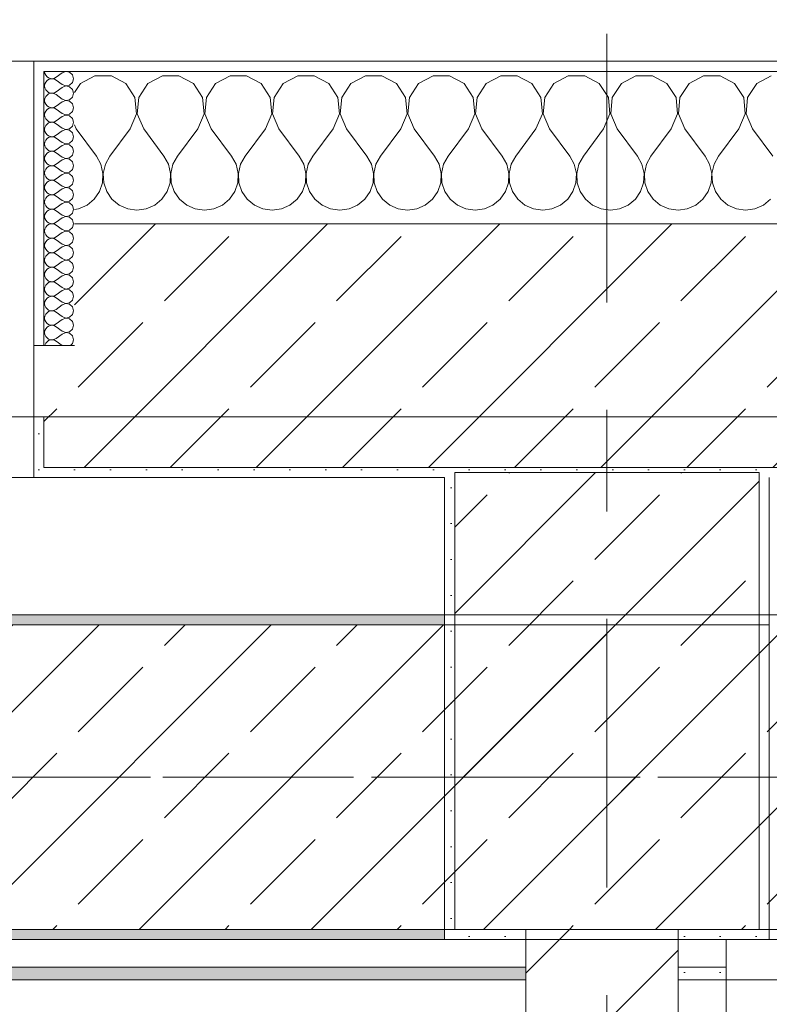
# Model space of a CAD drawing. Header units: metres. Extents: x -3.6 to 84.5, y -11 to 16.8.
# Tile 365 of 389: x 53.951 to 54.69, y 12.926 to 13.896. Entities that reach past the tile are written whole.
import ezdxf

# ---------------------------------------------------------------- set-up
doc = ezdxf.new("R2010")
doc.units = ezdxf.units.M
doc.header["$MEASUREMENT"] = 0
for name, pattern in [('Achse', [0.2, 0.1, -0.05, 0, -0.05]), ('Strichlinie doppelt', [0.546806, 0.264583, -0.105833, 0.070556, -0.105833]), ('Wipeout_Contour', [1, 0, -1])]:
    doc.linetypes.add(name, pattern=pattern)
for name, color, linetype in [('451 - Universal.Achsen Raster', 7, 'Continuous'), ('604 - Struktur.Wand Aussen', 7, 'Continuous'), ('605 - Struktur.Wand Innen', 7, 'Continuous'), ('607 - Struktur.Stütze', 7, 'Continuous'), ('608 - Struktur.Träger', 7, 'Continuous'), ('Neubau_606 - Struktur.Wand Innen Ausbau', 7, 'Continuous'), ('Neubau_653 - Abdeckung.TB Verkofferung', 7, 'Continuous')]:
    doc.layers.add(name, color=color, linetype=linetype)
pattern_1 = [(45, (0, 0), (-0.01767767, 0.01767767), [0, -0.025])]
pattern_2 = [(45, (0, 0), (-0.08485281, 0.08485281), []), (45, (-0.04243, 0.04243), (-0.08485281, 0.08485281), [0.09, -0.03])]
pattern_3 = [(0, (0, 0), (0, 0.08660254), [0, -0.05]), (0, (0.025, 0.0433), (0, 0.08660254), [0, -0.05])]

# ---------------------------------------------------------------- blocks, each defined once
blk = doc.blocks.new('*X45')
at = {"layer": '604 - Struktur.Wand Aussen', "color": 7, "linetype": 'Continuous', "lineweight": 5}
for p, q in [((54.02521, 13.84066), (54.0109, 13.83299)), ((54.04145, 13.84066), (54.02521, 13.84066)), ((54.05576, 13.83299), (54.04145, 13.84066)), ((54.09188, 13.84066), (54.07757, 13.83299)), ((54.10812, 13.84066), (54.09188, 13.84066)), ((54.12243, 13.83299), (54.10812, 13.84066)), ((54.15855, 13.84066), (54.14424, 13.83299)), ((54.17479, 13.84066), (54.15855, 13.84066)), ((54.1891, 13.83299), (54.17479, 13.84066)), ((54.22521, 13.84066), (54.2109, 13.83299)), ((54.24145, 13.84066), (54.22521, 13.84066)), ((54.25576, 13.83299), (54.24145, 13.84066)), ((54.29188, 13.84066), (54.27757, 13.83299)), ((54.30812, 13.84066), (54.29188, 13.84066)), ((54.32243, 13.83299), (54.30812, 13.84066)), ((54.35855, 13.84066), (54.34424, 13.83299)), ((54.37479, 13.84066), (54.35855, 13.84066)), ((54.3891, 13.83299), (54.37479, 13.84066)), ((54.42521, 13.84066), (54.4109, 13.83299)), ((54.44145, 13.84066), (54.42521, 13.84066)), ((54.45576, 13.83299), (54.44145, 13.84066)), ((54.49188, 13.84066), (54.47757, 13.83299)), ((54.50812, 13.84066), (54.49188, 13.84066)), ((54.52243, 13.83299), (54.50812, 13.84066)), ((54.55855, 13.84066), (54.54424, 13.83299)), ((54.57479, 13.84066), (54.55855, 13.84066)), ((54.5891, 13.83299), (54.57479, 13.84066)), ((54.62521, 13.84066), (54.6109, 13.83299)), ((54.64145, 13.84066), (54.62521, 13.84066)), ((54.65576, 13.83299), (54.64145, 13.84066)), ((54.69188, 13.84066), (54.67757, 13.83299)), ((54.0109, 13.83299), (54.005, 13.82411)), ((54.06475, 13.81947), (54.05576, 13.83299)), ((54.07757, 13.83299), (54.06858, 13.81947)), ((54.13142, 13.81947), (54.12243, 13.83299)), ((54.14424, 13.83299), (54.13525, 13.81947)), ((54.19808, 13.81947), (54.1891, 13.83299)), ((54.2109, 13.83299), (54.20192, 13.81947)), ((54.26475, 13.81947), (54.25576, 13.83299)), ((54.27757, 13.83299), (54.26858, 13.81947)), ((54.33142, 13.81947), (54.32243, 13.83299)), ((54.34424, 13.83299), (54.33525, 13.81947)), ((54.39808, 13.81947), (54.3891, 13.83299)), ((54.4109, 13.83299), (54.40192, 13.81947)), ((54.46475, 13.81947), (54.45576, 13.83299)), ((54.47757, 13.83299), (54.46858, 13.81947)), ((54.53142, 13.81947), (54.52243, 13.83299)), ((54.54424, 13.83299), (54.53525, 13.81947)), ((54.59808, 13.81947), (54.5891, 13.83299)), ((54.6109, 13.83299), (54.60192, 13.81947)), ((54.66475, 13.81947), (54.65576, 13.83299)), ((54.67757, 13.83299), (54.66858, 13.81947)), ((54.06629, 13.8033), (54.06475, 13.81947)), ((54.06858, 13.81947), (54.06705, 13.8033)), ((54.13295, 13.8033), (54.13142, 13.81947)), ((54.13525, 13.81947), (54.13371, 13.8033)), ((54.19962, 13.8033), (54.19808, 13.81947)), ((54.20192, 13.81947), (54.20038, 13.8033)), ((54.26629, 13.8033), (54.26475, 13.81947)), ((54.26858, 13.81947), (54.26705, 13.8033)), ((54.33295, 13.8033), (54.33142, 13.81947)), ((54.33525, 13.81947), (54.33371, 13.8033)), ((54.39962, 13.8033), (54.39808, 13.81947)), ((54.40192, 13.81947), (54.40038, 13.8033)), ((54.46629, 13.8033), (54.46475, 13.81947)), ((54.46858, 13.81947), (54.46705, 13.8033)), ((54.53295, 13.8033), (54.53142, 13.81947)), ((54.53525, 13.81947), (54.53371, 13.8033)), ((54.59962, 13.8033), (54.59808, 13.81947)), ((54.60192, 13.81947), (54.60038, 13.8033)), ((54.66629, 13.8033), (54.66475, 13.81947)), ((54.66858, 13.81947), (54.66705, 13.8033)), ((54.06, 13.78833), (54.06629, 13.8033)), ((54.06705, 13.8033), (54.07333, 13.78833)), ((54.12667, 13.78833), (54.13295, 13.8033)), ((54.13371, 13.8033), (54.14, 13.78833)), ((54.19333, 13.78833), (54.19962, 13.8033)), ((54.20038, 13.8033), (54.20667, 13.78833)), ((54.26, 13.78833), (54.26629, 13.8033)), ((54.26705, 13.8033), (54.27333, 13.78833)), ((54.32667, 13.78833), (54.33295, 13.8033)), ((54.33371, 13.8033), (54.34, 13.78833)), ((54.39333, 13.78833), (54.39962, 13.8033)), ((54.40038, 13.8033), (54.40667, 13.78833)), ((54.46, 13.78833), (54.46629, 13.8033)), ((54.46705, 13.8033), (54.47333, 13.78833)), ((54.52667, 13.78833), (54.53295, 13.8033)), ((54.53371, 13.8033), (54.54, 13.78833)), ((54.59333, 13.78833), (54.59962, 13.8033)), ((54.60038, 13.8033), (54.60667, 13.78833)), ((54.66, 13.78833), (54.66629, 13.8033)), ((54.66705, 13.8033), (54.67333, 13.78833)), ((54.005, 13.7923), (54.00667, 13.78833)), ((54.00667, 13.78833), (54.02667, 13.76167)), ((54.06, 13.78833), (54.04, 13.76167)), ((54.07333, 13.78833), (54.09333, 13.76167)), ((54.12667, 13.78833), (54.10667, 13.76167)), ((54.14, 13.78833), (54.16, 13.76167)), ((54.19333, 13.78833), (54.17333, 13.76167)), ((54.20667, 13.78833), (54.22667, 13.76167)), ((54.26, 13.78833), (54.24, 13.76167)), ((54.27333, 13.78833), (54.29333, 13.76167)), ((54.32667, 13.78833), (54.30667, 13.76167)), ((54.34, 13.78833), (54.36, 13.76167)), ((54.39333, 13.78833), (54.37333, 13.76167)), ((54.40667, 13.78833), (54.42667, 13.76167)), ((54.46, 13.78833), (54.44, 13.76167)), ((54.47333, 13.78833), (54.49333, 13.76167)), ((54.52667, 13.78833), (54.50667, 13.76167)), ((54.54, 13.78833), (54.56, 13.76167)), ((54.59333, 13.78833), (54.57333, 13.76167)), ((54.60667, 13.78833), (54.62667, 13.76167)), ((54.66, 13.78833), (54.64, 13.76167)), ((54.67333, 13.78833), (54.69333, 13.76167)), ((54.03112, 13.75362), (54.02667, 13.76167)), ((54.04, 13.76167), (54.03555, 13.75362)), ((54.09778, 13.75362), (54.09333, 13.76167)), ((54.10667, 13.76167), (54.10222, 13.75362)), ((54.16445, 13.75362), (54.16, 13.76167)), ((54.17333, 13.76167), (54.16888, 13.75362)), ((54.23112, 13.75362), (54.22667, 13.76167)), ((54.24, 13.76167), (54.23555, 13.75362)), ((54.29778, 13.75362), (54.29333, 13.76167)), ((54.30667, 13.76167), (54.30222, 13.75362)), ((54.36445, 13.75362), (54.36, 13.76167)), ((54.37333, 13.76167), (54.36888, 13.75362)), ((54.43112, 13.75362), (54.42667, 13.76167)), ((54.44, 13.76167), (54.43555, 13.75362)), ((54.49778, 13.75362), (54.49333, 13.76167)), ((54.50667, 13.76167), (54.50222, 13.75362)), ((54.56445, 13.75362), (54.56, 13.76167)), ((54.57333, 13.76167), (54.56888, 13.75362)), ((54.63112, 13.75362), (54.62667, 13.76167)), ((54.64, 13.76167), (54.63555, 13.75362)), ((54.0332, 13.74466), (54.03112, 13.75362)), ((54.03555, 13.75362), (54.03347, 13.74466)), ((54.09987, 13.74466), (54.09778, 13.75362)), ((54.10222, 13.75362), (54.10013, 13.74466)), ((54.16653, 13.74466), (54.16445, 13.75362)), ((54.16888, 13.75362), (54.1668, 13.74466)), ((54.2332, 13.74466), (54.23112, 13.75362)), ((54.23555, 13.75362), (54.23347, 13.74466)), ((54.29987, 13.74466), (54.29778, 13.75362)), ((54.30222, 13.75362), (54.30013, 13.74466)), ((54.36653, 13.74466), (54.36445, 13.75362)), ((54.36888, 13.75362), (54.3668, 13.74466)), ((54.4332, 13.74466), (54.43112, 13.75362)), ((54.43555, 13.75362), (54.43347, 13.74466)), ((54.49987, 13.74466), (54.49778, 13.75362)), ((54.50222, 13.75362), (54.50013, 13.74466)), ((54.56653, 13.74466), (54.56445, 13.75362)), ((54.56888, 13.75362), (54.5668, 13.74466)), ((54.6332, 13.74466), (54.63112, 13.75362)), ((54.63555, 13.75362), (54.63347, 13.74466)), ((54.03275, 13.73547), (54.0332, 13.74466)), ((54.03347, 13.74466), (54.03391, 13.73547)), ((54.09942, 13.73547), (54.09987, 13.74466)), ((54.10013, 13.74466), (54.10058, 13.73547)), ((54.16609, 13.73547), (54.16653, 13.74466)), ((54.1668, 13.74466), (54.16725, 13.73547)), ((54.23275, 13.73547), (54.2332, 13.74466)), ((54.23347, 13.74466), (54.23391, 13.73547)), ((54.29942, 13.73547), (54.29987, 13.74466)), ((54.30013, 13.74466), (54.30058, 13.73547)), ((54.36609, 13.73547), (54.36653, 13.74466)), ((54.3668, 13.74466), (54.36725, 13.73547)), ((54.43275, 13.73547), (54.4332, 13.74466)), ((54.43347, 13.74466), (54.43391, 13.73547)), ((54.49942, 13.73547), (54.49987, 13.74466)), ((54.50013, 13.74466), (54.50058, 13.73547)), ((54.56609, 13.73547), (54.56653, 13.74466)), ((54.5668, 13.74466), (54.56725, 13.73547)), ((54.63275, 13.73547), (54.6332, 13.74466)), ((54.63347, 13.74466), (54.63391, 13.73547)), ((54.02981, 13.72676), (54.03275, 13.73547)), ((54.03391, 13.73547), (54.03685, 13.72676)), ((54.09648, 13.72676), (54.09942, 13.73547)), ((54.10058, 13.73547), (54.10352, 13.72676)), ((54.16315, 13.72676), (54.16609, 13.73547)), ((54.16725, 13.73547), (54.17019, 13.72676)), ((54.22981, 13.72676), (54.23275, 13.73547)), ((54.23391, 13.73547), (54.23685, 13.72676)), ((54.29648, 13.72676), (54.29942, 13.73547)), ((54.30058, 13.73547), (54.30352, 13.72676)), ((54.36315, 13.72676), (54.36609, 13.73547)), ((54.36725, 13.73547), (54.37019, 13.72676)), ((54.42981, 13.72676), (54.43275, 13.73547)), ((54.43391, 13.73547), (54.43685, 13.72676)), ((54.49648, 13.72676), (54.49942, 13.73547)), ((54.50058, 13.73547), (54.50352, 13.72676)), ((54.56315, 13.72676), (54.56609, 13.73547)), ((54.56725, 13.73547), (54.57019, 13.72676)), ((54.62981, 13.72676), (54.63275, 13.73547)), ((54.63391, 13.73547), (54.63685, 13.72676)), ((54.02461, 13.71918), (54.02981, 13.72676)), ((54.03685, 13.72676), (54.04206, 13.71918)), ((54.09127, 13.71918), (54.09648, 13.72676)), ((54.10352, 13.72676), (54.10873, 13.71918)), ((54.15794, 13.71918), (54.16315, 13.72676)), ((54.17019, 13.72676), (54.17539, 13.71918)), ((54.22461, 13.71918), (54.22981, 13.72676)), ((54.23685, 13.72676), (54.24206, 13.71918)), ((54.29127, 13.71918), (54.29648, 13.72676)), ((54.30352, 13.72676), (54.30873, 13.71918)), ((54.35794, 13.71918), (54.36315, 13.72676)), ((54.37019, 13.72676), (54.37539, 13.71918)), ((54.42461, 13.71918), (54.42981, 13.72676)), ((54.43685, 13.72676), (54.44206, 13.71918)), ((54.49127, 13.71918), (54.49648, 13.72676)), ((54.50352, 13.72676), (54.50873, 13.71918)), ((54.55794, 13.71918), (54.56315, 13.72676)), ((54.57019, 13.72676), (54.57539, 13.71918)), ((54.62461, 13.71918), (54.62981, 13.72676)), ((54.63685, 13.72676), (54.64206, 13.71918)), ((54.00911, 13.7096), (54.01752, 13.71331)), ((54.01752, 13.71331), (54.02461, 13.71918)), ((54.04206, 13.71918), (54.04914, 13.71331)), ((54.04914, 13.71331), (54.05756, 13.7096)), ((54.07578, 13.7096), (54.08419, 13.71331)), ((54.08419, 13.71331), (54.09127, 13.71918)), ((54.10873, 13.71918), (54.11581, 13.71331)), ((54.11581, 13.71331), (54.12422, 13.7096)), ((54.14244, 13.7096), (54.15086, 13.71331)), ((54.15086, 13.71331), (54.15794, 13.71918)), ((54.17539, 13.71918), (54.18248, 13.71331)), ((54.18248, 13.71331), (54.19089, 13.7096)), ((54.20911, 13.7096), (54.21752, 13.71331)), ((54.21752, 13.71331), (54.22461, 13.71918)), ((54.24206, 13.71918), (54.24914, 13.71331)), ((54.24914, 13.71331), (54.25756, 13.7096)), ((54.27578, 13.7096), (54.28419, 13.71331)), ((54.28419, 13.71331), (54.29127, 13.71918)), ((54.30873, 13.71918), (54.31581, 13.71331)), ((54.31581, 13.71331), (54.32422, 13.7096)), ((54.34244, 13.7096), (54.35086, 13.71331)), ((54.35086, 13.71331), (54.35794, 13.71918)), ((54.37539, 13.71918), (54.38248, 13.71331)), ((54.38248, 13.71331), (54.39089, 13.7096)), ((54.40911, 13.7096), (54.41752, 13.71331)), ((54.41752, 13.71331), (54.42461, 13.71918)), ((54.44206, 13.71918), (54.44914, 13.71331)), ((54.44914, 13.71331), (54.45756, 13.7096)), ((54.47578, 13.7096), (54.48419, 13.71331)), ((54.48419, 13.71331), (54.49127, 13.71918)), ((54.50873, 13.71918), (54.51581, 13.71331)), ((54.51581, 13.71331), (54.52422, 13.7096)), ((54.54244, 13.7096), (54.55086, 13.71331)), ((54.55086, 13.71331), (54.55794, 13.71918)), ((54.57539, 13.71918), (54.58248, 13.71331)), ((54.58248, 13.71331), (54.59089, 13.7096)), ((54.60911, 13.7096), (54.61752, 13.71331)), ((54.61752, 13.71331), (54.62461, 13.71918)), ((54.64206, 13.71918), (54.64914, 13.71331)), ((54.64914, 13.71331), (54.65756, 13.7096)), ((54.67578, 13.7096), (54.68419, 13.71331)), ((54.68419, 13.71331), (54.69127, 13.71918)), ((54.005, 13.70903), (54.00911, 13.7096)), ((54.05756, 13.7096), (54.06667, 13.70833)), ((54.06667, 13.70833), (54.07578, 13.7096)), ((54.12422, 13.7096), (54.13333, 13.70833)), ((54.13333, 13.70833), (54.14244, 13.7096)), ((54.19089, 13.7096), (54.2, 13.70833)), ((54.2, 13.70833), (54.20911, 13.7096)), ((54.25756, 13.7096), (54.26667, 13.70833)), ((54.26667, 13.70833), (54.27578, 13.7096)), ((54.32422, 13.7096), (54.33333, 13.70833)), ((54.33333, 13.70833), (54.34244, 13.7096)), ((54.39089, 13.7096), (54.4, 13.70833)), ((54.4, 13.70833), (54.40911, 13.7096)), ((54.45756, 13.7096), (54.46667, 13.70833)), ((54.46667, 13.70833), (54.47578, 13.7096)), ((54.52422, 13.7096), (54.53333, 13.70833)), ((54.53333, 13.70833), (54.54244, 13.7096)), ((54.59089, 13.7096), (54.6, 13.70833)), ((54.6, 13.70833), (54.60911, 13.7096)), ((54.65756, 13.7096), (54.66667, 13.70833)), ((54.66667, 13.70833), (54.67578, 13.7096))]:
    blk.add_line(p, q, dxfattribs=at)
blk = doc.blocks.new('*X73')
at = {"layer": '604 - Struktur.Wand Aussen', "color": 7, "linetype": 'Continuous', "lineweight": 5}
for p, q in [((53.97571, 13.845), (53.97599, 13.84305)), ((53.97599, 13.84305), (53.97678, 13.84124)), ((53.97678, 13.84124), (53.97804, 13.83973)), ((53.97804, 13.83973), (53.97966, 13.83861)), ((53.97966, 13.83861), (53.98153, 13.83798)), ((53.98153, 13.83773), (53.97966, 13.8371)), ((53.98153, 13.83798), (53.9835, 13.83789)), ((53.9835, 13.83783), (53.98153, 13.83773)), ((53.9835, 13.83789), (53.98542, 13.83833)), ((53.98542, 13.83738), (53.9835, 13.83783)), ((53.98542, 13.83833), (53.98714, 13.83929)), ((53.98714, 13.83643), (53.98542, 13.83738)), ((53.99286, 13.84357), (53.98714, 13.83929)), ((53.9965, 13.84497), (53.99286, 13.84357)), ((54.00034, 13.84425), (53.9965, 13.84497)), ((54.00322, 13.84161), (54.00034, 13.84425)), ((54.00429, 13.83786), (54.00322, 13.84161)), ((54.00322, 13.8341), (54.00429, 13.83786)), ((53.97599, 13.83267), (53.97571, 13.83071)), ((53.97571, 13.83071), (53.97599, 13.82876)), ((53.97678, 13.83447), (53.97599, 13.83267)), ((53.97599, 13.82876), (53.97678, 13.82696)), ((53.97804, 13.83599), (53.97678, 13.83447)), ((53.97966, 13.8371), (53.97804, 13.83599)), ((53.99286, 13.83214), (53.98714, 13.83643)), ((53.99286, 13.82929), (53.98714, 13.825)), ((53.99286, 13.83214), (53.9965, 13.83074)), ((53.9965, 13.83069), (53.99286, 13.82929)), ((53.9965, 13.83074), (54.00034, 13.83147)), ((54.00034, 13.82996), (53.9965, 13.83069)), ((54.00034, 13.83147), (54.00322, 13.8341)), ((54.00322, 13.82733), (54.00034, 13.82996)), ((53.97599, 13.81838), (53.97571, 13.81643)), ((53.97678, 13.82018), (53.97599, 13.81838)), ((53.97678, 13.82696), (53.97804, 13.82544)), ((53.97804, 13.8217), (53.97678, 13.82018)), ((53.97804, 13.82544), (53.97966, 13.82433)), ((53.97966, 13.82282), (53.97804, 13.8217)), ((53.97966, 13.82433), (53.98153, 13.8237)), ((53.98153, 13.82345), (53.97966, 13.82282)), ((53.98153, 13.8237), (53.9835, 13.8236)), ((53.9835, 13.82354), (53.98153, 13.82345)), ((53.9835, 13.8236), (53.98542, 13.82405)), ((53.98542, 13.8231), (53.9835, 13.82354)), ((53.98542, 13.82405), (53.98714, 13.825)), ((53.98714, 13.82214), (53.98542, 13.8231)), ((53.99286, 13.81786), (53.98714, 13.82214)), ((54.00034, 13.81718), (54.00322, 13.81982)), ((54.00429, 13.82357), (54.00322, 13.82733)), ((54.00322, 13.81982), (54.00429, 13.82357)), ((53.97571, 13.81643), (53.97599, 13.81448)), ((53.97599, 13.81448), (53.97678, 13.81267)), ((53.97678, 13.81267), (53.97804, 13.81116)), ((53.97804, 13.81116), (53.97966, 13.81004)), ((53.97966, 13.80853), (53.97804, 13.80742)), ((53.97966, 13.81004), (53.98153, 13.80941)), ((53.98153, 13.80916), (53.97966, 13.80853)), ((53.98153, 13.80941), (53.9835, 13.80931)), ((53.9835, 13.80926), (53.98153, 13.80916)), ((53.9835, 13.80931), (53.98542, 13.80976)), ((53.98542, 13.80881), (53.9835, 13.80926)), ((53.98542, 13.80976), (53.98714, 13.81071)), ((53.98714, 13.80786), (53.98542, 13.80881)), ((53.99286, 13.815), (53.98714, 13.81071)), ((53.99286, 13.81786), (53.9965, 13.81646)), ((53.9965, 13.8164), (53.99286, 13.815)), ((53.9965, 13.81646), (54.00034, 13.81718)), ((54.00034, 13.81567), (53.9965, 13.8164)), ((54.00322, 13.81304), (54.00034, 13.81567)), ((54.00429, 13.80929), (54.00322, 13.81304)), ((54.00322, 13.80553), (54.00429, 13.80929)), ((53.97599, 13.80409), (53.97571, 13.80214)), ((53.97571, 13.80214), (53.97599, 13.80019)), ((53.97678, 13.8059), (53.97599, 13.80409)), ((53.97599, 13.80019), (53.97678, 13.79839)), ((53.97804, 13.80742), (53.97678, 13.8059)), ((53.99286, 13.80357), (53.98714, 13.80786)), ((53.99286, 13.80071), (53.98714, 13.79643)), ((53.99286, 13.80357), (53.9965, 13.80217)), ((53.9965, 13.80211), (53.99286, 13.80071)), ((53.9965, 13.80217), (54.00034, 13.8029)), ((54.00034, 13.80139), (53.9965, 13.80211)), ((54.00034, 13.8029), (54.00322, 13.80553)), ((54.00322, 13.79876), (54.00034, 13.80139)), ((54.00429, 13.795), (54.00322, 13.79876)), ((53.97599, 13.78981), (53.97571, 13.78786)), ((53.97678, 13.79161), (53.97599, 13.78981)), ((53.97678, 13.79839), (53.97804, 13.79687)), ((53.97804, 13.79313), (53.97678, 13.79161)), ((53.97804, 13.79687), (53.97966, 13.79575)), ((53.97966, 13.79425), (53.97804, 13.79313)), ((53.97966, 13.79575), (53.98153, 13.79512)), ((53.98153, 13.79488), (53.97966, 13.79425)), ((53.98153, 13.79512), (53.9835, 13.79503)), ((53.9835, 13.79497), (53.98153, 13.79488)), ((53.9835, 13.79503), (53.98542, 13.79547)), ((53.98542, 13.79453), (53.9835, 13.79497)), ((53.98542, 13.79547), (53.98714, 13.79643)), ((53.98714, 13.79357), (53.98542, 13.79453)), ((53.99286, 13.78929), (53.98714, 13.79357)), ((53.99286, 13.78929), (53.9965, 13.78789)), ((54.00034, 13.78861), (54.00322, 13.79124)), ((54.00322, 13.79124), (54.00429, 13.795)), ((53.97571, 13.78786), (53.97599, 13.78591)), ((53.97599, 13.78591), (53.97678, 13.7841)), ((53.97678, 13.7841), (53.97804, 13.78258)), ((53.97804, 13.78258), (53.97966, 13.78147)), ((53.97966, 13.77996), (53.97804, 13.77884)), ((53.97966, 13.78147), (53.98153, 13.78084)), ((53.98153, 13.78059), (53.97966, 13.77996)), ((53.98153, 13.78084), (53.9835, 13.78074)), ((53.9835, 13.78069), (53.98153, 13.78059)), ((53.9835, 13.78074), (53.98542, 13.78119)), ((53.98542, 13.78024), (53.9835, 13.78069)), ((53.98542, 13.78119), (53.98714, 13.78214)), ((53.98714, 13.77929), (53.98542, 13.78024)), ((53.99286, 13.78643), (53.98714, 13.78214)), ((53.99286, 13.775), (53.98714, 13.77929)), ((53.9965, 13.78783), (53.99286, 13.78643)), ((53.9965, 13.78789), (54.00034, 13.78861)), ((54.00034, 13.7871), (53.9965, 13.78783)), ((54.00322, 13.78447), (54.00034, 13.7871)), ((54.00429, 13.78071), (54.00322, 13.78447)), ((54.00322, 13.77696), (54.00429, 13.78071)), ((53.97599, 13.77552), (53.97571, 13.77357)), ((53.97571, 13.77357), (53.97599, 13.77162)), ((53.97678, 13.77733), (53.97599, 13.77552)), ((53.97599, 13.77162), (53.97678, 13.76982)), ((53.97804, 13.77884), (53.97678, 13.77733)), ((53.97678, 13.76982), (53.97804, 13.7683)), ((53.99286, 13.77214), (53.98714, 13.76786)), ((53.99286, 13.775), (53.9965, 13.7736)), ((53.9965, 13.77354), (53.99286, 13.77214)), ((53.9965, 13.7736), (54.00034, 13.77433)), ((54.00034, 13.77282), (53.9965, 13.77354)), ((54.00034, 13.77433), (54.00322, 13.77696)), ((54.00322, 13.77018), (54.00034, 13.77282)), ((54.00429, 13.76643), (54.00322, 13.77018)), ((53.97599, 13.76124), (53.97571, 13.75929)), ((53.97678, 13.76304), (53.97599, 13.76124)), ((53.97804, 13.76456), (53.97678, 13.76304)), ((53.97804, 13.7683), (53.97966, 13.76718)), ((53.97966, 13.76567), (53.97804, 13.76456)), ((53.97966, 13.76718), (53.98153, 13.76655)), ((53.98153, 13.7663), (53.97966, 13.76567)), ((53.98153, 13.76655), (53.9835, 13.76646)), ((53.9835, 13.7664), (53.98153, 13.7663)), ((53.9835, 13.76646), (53.98542, 13.7669)), ((53.98542, 13.76595), (53.9835, 13.7664)), ((53.98542, 13.7669), (53.98714, 13.76786)), ((53.98714, 13.765), (53.98542, 13.76595)), ((53.99286, 13.76071), (53.98714, 13.765)), ((53.99286, 13.76071), (53.9965, 13.75931)), ((53.9965, 13.75931), (54.00034, 13.76004)), ((54.00034, 13.76004), (54.00322, 13.76267)), ((54.00322, 13.76267), (54.00429, 13.76643)), ((53.97571, 13.75929), (53.97599, 13.75733)), ((53.97599, 13.75733), (53.97678, 13.75553)), ((53.97678, 13.75553), (53.97804, 13.75401)), ((53.97804, 13.75027), (53.97678, 13.74876)), ((53.97804, 13.75401), (53.97966, 13.7529)), ((53.97966, 13.75139), (53.97804, 13.75027)), ((53.97966, 13.7529), (53.98153, 13.75227)), ((53.98153, 13.75202), (53.97966, 13.75139)), ((53.98153, 13.75227), (53.9835, 13.75217)), ((53.9835, 13.75211), (53.98153, 13.75202)), ((53.9835, 13.75217), (53.98542, 13.75262)), ((53.98542, 13.75167), (53.9835, 13.75211)), ((53.98542, 13.75262), (53.98714, 13.75357)), ((53.98714, 13.75071), (53.98542, 13.75167)), ((53.99286, 13.75786), (53.98714, 13.75357)), ((53.99286, 13.74643), (53.98714, 13.75071)), ((53.9965, 13.75926), (53.99286, 13.75786)), ((54.00034, 13.75853), (53.9965, 13.75926)), ((54.00322, 13.7559), (54.00034, 13.75853)), ((54.00429, 13.75214), (54.00322, 13.7559)), ((54.00322, 13.74839), (54.00429, 13.75214)), ((53.97599, 13.74695), (53.97571, 13.745)), ((53.97571, 13.745), (53.97599, 13.74305)), ((53.97678, 13.74876), (53.97599, 13.74695)), ((53.97599, 13.74305), (53.97678, 13.74124)), ((53.97678, 13.74124), (53.97804, 13.73973)), ((53.99286, 13.74357), (53.98714, 13.73929)), ((53.99286, 13.74643), (53.9965, 13.74503)), ((53.9965, 13.74497), (53.99286, 13.74357)), ((53.9965, 13.74503), (54.00034, 13.74575)), ((54.00034, 13.74425), (53.9965, 13.74497)), ((54.00034, 13.74575), (54.00322, 13.74839)), ((54.00322, 13.74161), (54.00034, 13.74425)), ((54.00429, 13.73786), (54.00322, 13.74161)), ((53.97599, 13.73267), (53.97571, 13.73071)), ((53.97571, 13.73071), (53.97599, 13.72876)), ((53.97678, 13.73447), (53.97599, 13.73267)), ((53.97804, 13.73599), (53.97678, 13.73447)), ((53.97804, 13.73973), (53.97966, 13.73861)), ((53.97966, 13.7371), (53.97804, 13.73599)), ((53.97966, 13.73861), (53.98153, 13.73798)), ((53.98153, 13.73773), (53.97966, 13.7371)), ((53.98153, 13.73798), (53.9835, 13.73789)), ((53.9835, 13.73783), (53.98153, 13.73773)), ((53.9835, 13.73789), (53.98542, 13.73833)), ((53.98542, 13.73738), (53.9835, 13.73783)), ((53.98542, 13.73833), (53.98714, 13.73929)), ((53.98714, 13.73643), (53.98542, 13.73738)), ((53.99286, 13.73214), (53.98714, 13.73643)), ((53.99286, 13.73214), (53.9965, 13.73074)), ((53.9965, 13.73069), (53.99286, 13.72929)), ((53.9965, 13.73074), (54.00034, 13.73147)), ((54.00034, 13.72996), (53.9965, 13.73069)), ((54.00034, 13.73147), (54.00322, 13.7341)), ((54.00322, 13.7341), (54.00429, 13.73786)), ((53.97599, 13.72876), (53.97678, 13.72696)), ((53.97678, 13.72696), (53.97804, 13.72544)), ((53.97804, 13.7217), (53.97678, 13.72018)), ((53.97804, 13.72544), (53.97966, 13.72433)), ((53.97966, 13.72282), (53.97804, 13.7217)), ((53.97966, 13.72433), (53.98153, 13.7237)), ((53.98153, 13.72345), (53.97966, 13.72282)), ((53.98153, 13.7237), (53.9835, 13.7236)), ((53.9835, 13.72354), (53.98153, 13.72345)), ((53.9835, 13.7236), (53.98542, 13.72405)), ((53.98542, 13.7231), (53.9835, 13.72354)), ((53.98542, 13.72405), (53.98714, 13.725)), ((53.98714, 13.72214), (53.98542, 13.7231)), ((53.99286, 13.72929), (53.98714, 13.725)), ((53.99286, 13.71786), (53.98714, 13.72214)), ((54.00322, 13.72733), (54.00034, 13.72996)), ((54.00429, 13.72357), (54.00322, 13.72733)), ((54.00322, 13.71982), (54.00429, 13.72357)), ((53.97599, 13.71838), (53.97571, 13.71643)), ((53.97571, 13.71643), (53.97599, 13.71448)), ((53.97678, 13.72018), (53.97599, 13.71838)), ((53.97599, 13.71448), (53.97678, 13.71267)), ((53.97678, 13.71267), (53.97804, 13.71116)), ((53.99286, 13.715), (53.98714, 13.71071)), ((53.99286, 13.71786), (53.9965, 13.71646)), ((53.9965, 13.7164), (53.99286, 13.715)), ((53.9965, 13.71646), (54.00034, 13.71718)), ((54.00034, 13.71567), (53.9965, 13.7164)), ((54.00034, 13.71718), (54.00322, 13.71982)), ((54.00322, 13.71304), (54.00034, 13.71567)), ((54.00429, 13.70929), (54.00322, 13.71304)), ((53.97599, 13.70409), (53.97571, 13.70214)), ((53.97571, 13.70214), (53.97599, 13.70019)), ((53.97678, 13.7059), (53.97599, 13.70409)), ((53.97804, 13.70742), (53.97678, 13.7059)), ((53.97804, 13.71116), (53.97966, 13.71004)), ((53.97966, 13.70853), (53.97804, 13.70742)), ((53.97966, 13.71004), (53.98153, 13.70941)), ((53.98153, 13.70916), (53.97966, 13.70853)), ((53.98153, 13.70941), (53.9835, 13.70931)), ((53.9835, 13.70926), (53.98153, 13.70916)), ((53.9835, 13.70931), (53.98542, 13.70976)), ((53.98542, 13.70881), (53.9835, 13.70926)), ((53.98542, 13.70976), (53.98714, 13.71071)), ((53.98714, 13.70786), (53.98542, 13.70881)), ((53.99286, 13.70357), (53.98714, 13.70786)), ((53.99286, 13.70357), (53.9965, 13.70217)), ((53.9965, 13.70211), (53.99286, 13.70071)), ((53.9965, 13.70217), (54.00034, 13.7029)), ((54.00034, 13.70139), (53.9965, 13.70211)), ((54.00034, 13.7029), (54.00322, 13.70553)), ((54.00322, 13.70553), (54.00429, 13.70929)), ((53.97599, 13.70019), (53.97678, 13.69839)), ((53.97678, 13.69839), (53.97804, 13.69687)), ((53.97804, 13.69313), (53.97678, 13.69161)), ((53.97804, 13.69687), (53.97966, 13.69575)), ((53.97966, 13.69425), (53.97804, 13.69313)), ((53.97966, 13.69575), (53.98153, 13.69512)), ((53.98153, 13.69488), (53.97966, 13.69425)), ((53.98153, 13.69512), (53.9835, 13.69503)), ((53.9835, 13.69497), (53.98153, 13.69488)), ((53.9835, 13.69503), (53.98542, 13.69547)), ((53.98542, 13.69453), (53.9835, 13.69497)), ((53.98542, 13.69547), (53.98714, 13.69643)), ((53.98714, 13.69357), (53.98542, 13.69453)), ((53.99286, 13.70071), (53.98714, 13.69643)), ((53.99286, 13.68929), (53.98714, 13.69357)), ((54.00322, 13.69876), (54.00034, 13.70139)), ((54.00429, 13.695), (54.00322, 13.69876)), ((54.00322, 13.69124), (54.00429, 13.695)), ((53.97599, 13.68981), (53.97571, 13.68786)), ((53.97571, 13.68786), (53.97599, 13.68591)), ((53.97678, 13.69161), (53.97599, 13.68981)), ((53.97599, 13.68591), (53.97678, 13.6841)), ((53.97678, 13.6841), (53.97804, 13.68258)), ((53.97804, 13.68258), (53.97966, 13.68147)), ((53.98542, 13.68119), (53.98714, 13.68214)), ((53.99286, 13.68643), (53.98714, 13.68214)), ((53.99286, 13.68929), (53.9965, 13.68789)), ((53.9965, 13.68783), (53.99286, 13.68643)), ((53.9965, 13.68789), (54.00034, 13.68861)), ((54.00034, 13.6871), (53.9965, 13.68783)), ((54.00034, 13.68861), (54.00322, 13.69124)), ((54.00322, 13.68447), (54.00034, 13.6871)), ((54.00429, 13.68071), (54.00322, 13.68447)), ((53.97599, 13.67552), (53.97571, 13.67357)), ((53.97571, 13.67357), (53.97599, 13.67162)), ((53.97678, 13.67733), (53.97599, 13.67552)), ((53.97804, 13.67884), (53.97678, 13.67733)), ((53.97966, 13.67996), (53.97804, 13.67884)), ((53.97966, 13.68147), (53.98153, 13.68084)), ((53.98153, 13.68059), (53.97966, 13.67996)), ((53.98153, 13.68084), (53.9835, 13.68074)), ((53.9835, 13.68069), (53.98153, 13.68059)), ((53.9835, 13.68074), (53.98542, 13.68119)), ((53.98542, 13.68024), (53.9835, 13.68069)), ((53.98714, 13.67929), (53.98542, 13.68024)), ((53.99286, 13.675), (53.98714, 13.67929)), ((53.99286, 13.675), (53.9965, 13.6736)), ((53.9965, 13.67354), (53.99286, 13.67214)), ((53.9965, 13.6736), (54.00034, 13.67433)), ((54.00034, 13.67282), (53.9965, 13.67354)), ((54.00034, 13.67433), (54.00322, 13.67696)), ((54.00322, 13.67018), (54.00034, 13.67282)), ((54.00322, 13.67696), (54.00429, 13.68071)), ((53.97599, 13.67162), (53.97678, 13.66982)), ((53.97678, 13.66304), (53.97599, 13.66124)), ((53.97678, 13.66982), (53.97804, 13.6683)), ((53.97804, 13.66456), (53.97678, 13.66304)), ((53.97804, 13.6683), (53.97966, 13.66718)), ((53.97966, 13.66567), (53.97804, 13.66456)), ((53.97966, 13.66718), (53.98153, 13.66655)), ((53.98153, 13.6663), (53.97966, 13.66567)), ((53.98153, 13.66655), (53.9835, 13.66646)), ((53.9835, 13.6664), (53.98153, 13.6663)), ((53.9835, 13.66646), (53.98542, 13.6669)), ((53.98542, 13.66595), (53.9835, 13.6664)), ((53.98542, 13.6669), (53.98714, 13.66786)), ((53.98714, 13.665), (53.98542, 13.66595)), ((53.99286, 13.67214), (53.98714, 13.66786)), ((53.99286, 13.66071), (53.98714, 13.665)), ((54.00429, 13.66643), (54.00322, 13.67018)), ((54.00322, 13.66267), (54.00429, 13.66643)), ((53.97599, 13.66124), (53.97571, 13.65929)), ((53.97571, 13.65929), (53.97599, 13.65733)), ((53.97599, 13.65733), (53.97678, 13.65553)), ((53.97678, 13.65553), (53.97804, 13.65401)), ((53.97804, 13.65401), (53.97966, 13.6529)), ((53.98542, 13.65262), (53.98714, 13.65357)), ((53.99286, 13.65786), (53.98714, 13.65357)), ((53.99286, 13.66071), (53.9965, 13.65931)), ((53.9965, 13.65926), (53.99286, 13.65786)), ((53.9965, 13.65931), (54.00034, 13.66004)), ((54.00034, 13.65853), (53.9965, 13.65926)), ((54.00034, 13.66004), (54.00322, 13.66267)), ((54.00322, 13.6559), (54.00034, 13.65853)), ((54.00429, 13.65214), (54.00322, 13.6559)), ((53.97599, 13.64695), (53.97571, 13.645)), ((53.97571, 13.645), (53.97599, 13.64305)), ((53.97678, 13.64876), (53.97599, 13.64695)), ((53.97804, 13.65027), (53.97678, 13.64876)), ((53.97966, 13.65139), (53.97804, 13.65027)), ((53.97966, 13.6529), (53.98153, 13.65227)), ((53.98153, 13.65202), (53.97966, 13.65139)), ((53.98153, 13.65227), (53.9835, 13.65217)), ((53.9835, 13.65211), (53.98153, 13.65202)), ((53.9835, 13.65217), (53.98542, 13.65262)), ((53.98542, 13.65167), (53.9835, 13.65211)), ((53.98714, 13.65071), (53.98542, 13.65167)), ((53.99286, 13.64643), (53.98714, 13.65071)), ((53.99286, 13.64357), (53.98714, 13.63929)), ((53.99286, 13.64643), (53.9965, 13.64503)), ((53.9965, 13.64497), (53.99286, 13.64357)), ((53.9965, 13.64503), (54.00034, 13.64575)), ((54.00034, 13.64425), (53.9965, 13.64497)), ((54.00034, 13.64575), (54.00322, 13.64839)), ((54.00322, 13.64161), (54.00034, 13.64425)), ((54.00322, 13.64839), (54.00429, 13.65214)), ((53.97599, 13.64305), (53.97678, 13.64124)), ((53.97678, 13.63447), (53.97599, 13.63267)), ((53.97678, 13.64124), (53.97804, 13.63973)), ((53.97804, 13.63599), (53.97678, 13.63447)), ((53.97804, 13.63973), (53.97966, 13.63861)), ((53.97966, 13.6371), (53.97804, 13.63599)), ((53.97966, 13.63861), (53.98153, 13.63798)), ((53.98153, 13.63773), (53.97966, 13.6371)), ((53.98153, 13.63798), (53.9835, 13.63789)), ((53.9835, 13.63783), (53.98153, 13.63773)), ((53.9835, 13.63789), (53.98542, 13.63833)), ((53.98542, 13.63738), (53.9835, 13.63783)), ((53.98542, 13.63833), (53.98714, 13.63929)), ((53.98714, 13.63643), (53.98542, 13.63738)), ((53.99286, 13.63214), (53.98714, 13.63643)), ((54.00034, 13.63147), (54.00322, 13.6341)), ((54.00429, 13.63786), (54.00322, 13.64161)), ((54.00322, 13.6341), (54.00429, 13.63786)), ((53.97599, 13.63267), (53.97571, 13.63071)), ((53.97571, 13.63071), (53.97599, 13.62876)), ((53.97599, 13.62876), (53.97678, 13.62696)), ((53.97678, 13.62696), (53.97804, 13.62544)), ((53.97804, 13.62544), (53.97966, 13.62433)), ((53.97966, 13.62433), (53.98153, 13.6237)), ((53.9835, 13.6236), (53.98542, 13.62405)), ((53.98542, 13.62405), (53.98714, 13.625)), ((53.99286, 13.62929), (53.98714, 13.625)), ((53.99286, 13.63214), (53.9965, 13.63074)), ((53.9965, 13.63069), (53.99286, 13.62929)), ((53.9965, 13.63074), (54.00034, 13.63147)), ((54.00034, 13.62996), (53.9965, 13.63069)), ((54.00322, 13.62733), (54.00034, 13.62996)), ((54.00429, 13.62357), (54.00322, 13.62733)), ((53.97599, 13.61838), (53.97571, 13.61643)), ((53.97571, 13.61643), (53.97599, 13.61448)), ((53.97678, 13.62018), (53.97599, 13.61838)), ((53.97599, 13.61448), (53.97678, 13.61267)), ((53.97804, 13.6217), (53.97678, 13.62018)), ((53.97966, 13.62282), (53.97804, 13.6217)), ((53.98153, 13.62345), (53.97966, 13.62282)), ((53.98153, 13.6237), (53.9835, 13.6236)), ((53.9835, 13.62354), (53.98153, 13.62345)), ((53.98542, 13.6231), (53.9835, 13.62354)), ((53.98714, 13.62214), (53.98542, 13.6231)), ((53.99286, 13.61786), (53.98714, 13.62214)), ((53.99286, 13.615), (53.98714, 13.61071)), ((53.99286, 13.61786), (53.9965, 13.61646)), ((53.9965, 13.6164), (53.99286, 13.615)), ((53.9965, 13.61646), (54.00034, 13.61718)), ((54.00034, 13.61567), (53.9965, 13.6164)), ((54.00034, 13.61718), (54.00322, 13.61982)), ((54.00322, 13.61304), (54.00034, 13.61567)), ((54.00322, 13.61982), (54.00429, 13.62357)), ((53.97678, 13.6059), (53.97599, 13.60409)), ((53.97678, 13.61267), (53.97804, 13.61116)), ((53.97804, 13.60742), (53.97678, 13.6059)), ((53.97804, 13.61116), (53.97966, 13.61004)), ((53.97966, 13.60853), (53.97804, 13.60742)), ((53.97966, 13.61004), (53.98153, 13.60941)), ((53.98153, 13.60916), (53.97966, 13.60853)), ((53.98153, 13.60941), (53.9835, 13.60931)), ((53.9835, 13.60926), (53.98153, 13.60916)), ((53.9835, 13.60931), (53.98542, 13.60976)), ((53.98542, 13.60881), (53.9835, 13.60926)), ((53.98542, 13.60976), (53.98714, 13.61071)), ((53.98714, 13.60786), (53.98542, 13.60881)), ((53.99286, 13.60357), (53.98714, 13.60786)), ((54.00034, 13.6029), (54.00322, 13.60553)), ((54.00429, 13.60929), (54.00322, 13.61304)), ((54.00322, 13.60553), (54.00429, 13.60929)), ((53.97599, 13.60409), (53.97571, 13.60214)), ((53.97571, 13.60214), (53.97599, 13.60019)), ((53.97599, 13.60019), (53.97678, 13.59839)), ((53.97678, 13.59839), (53.97804, 13.59687)), ((53.97804, 13.59687), (53.97966, 13.59575)), ((53.97966, 13.59575), (53.98153, 13.59512)), ((53.98153, 13.59488), (53.97966, 13.59425)), ((53.98153, 13.59512), (53.9835, 13.59503)), ((53.9835, 13.59497), (53.98153, 13.59488)), ((53.9835, 13.59503), (53.98542, 13.59547)), ((53.98542, 13.59453), (53.9835, 13.59497)), ((53.98542, 13.59547), (53.98714, 13.59643)), ((53.99286, 13.60071), (53.98714, 13.59643)), ((53.99286, 13.60357), (53.9965, 13.60217)), ((53.9965, 13.60211), (53.99286, 13.60071)), ((53.9965, 13.60217), (54.00034, 13.6029)), ((54.00034, 13.60139), (53.9965, 13.60211)), ((54.00322, 13.59876), (54.00034, 13.60139)), ((54.00429, 13.595), (54.00322, 13.59876)), ((54.00322, 13.59124), (54.00429, 13.595)), ((53.97599, 13.58981), (53.97571, 13.58786)), ((53.97571, 13.58786), (53.97599, 13.58591)), ((53.97678, 13.59161), (53.97599, 13.58981)), ((53.97599, 13.58591), (53.97678, 13.5841)), ((53.97804, 13.59313), (53.97678, 13.59161)), ((53.97966, 13.59425), (53.97804, 13.59313)), ((53.98714, 13.59357), (53.98542, 13.59453)), ((53.99286, 13.58929), (53.98714, 13.59357)), ((53.99286, 13.58643), (53.98714, 13.58214)), ((53.99286, 13.58929), (53.9965, 13.58789)), ((53.9965, 13.58783), (53.99286, 13.58643)), ((53.9965, 13.58789), (54.00034, 13.58861)), ((54.00034, 13.5871), (53.9965, 13.58783)), ((54.00034, 13.58861), (54.00322, 13.59124)), ((54.00322, 13.58447), (54.00034, 13.5871)), ((53.97599, 13.57552), (53.97591, 13.575)), ((53.97678, 13.57733), (53.97599, 13.57552)), ((53.97678, 13.5841), (53.97804, 13.58258)), ((53.97804, 13.57884), (53.97678, 13.57733)), ((53.97804, 13.58258), (53.97966, 13.58147)), ((53.97966, 13.57996), (53.97804, 13.57884)), ((53.97966, 13.58147), (53.98153, 13.58084)), ((53.98153, 13.58059), (53.97966, 13.57996)), ((53.98153, 13.58084), (53.9835, 13.58074)), ((53.9835, 13.58069), (53.98153, 13.58059)), ((53.9835, 13.58074), (53.98542, 13.58119)), ((53.98542, 13.58024), (53.9835, 13.58069)), ((53.98542, 13.58119), (53.98714, 13.58214)), ((53.98714, 13.57929), (53.98542, 13.58024)), ((53.99286, 13.575), (53.98714, 13.57929)), ((54.00108, 13.575), (54.00322, 13.57696)), ((54.00429, 13.58071), (54.00322, 13.58447)), ((54.00322, 13.57696), (54.00429, 13.58071))]:
    blk.add_line(p, q, dxfattribs=at)

msp = doc.modelspace()

# ---------------------------------------------------------------- hatches: boundary and pattern name
at = {"layer": '604 - Struktur.Wand Aussen', "linetype": 'Continuous', "lineweight": 0, "true_color": 0x000000}
h = msp.add_hatch(dxfattribs=at)
h.set_pattern_fill('Verputz_0001', color=18, style=0, pattern_type=2)
h.set_pattern_definition(pattern_3)
h.paths.add_polyline_path([(53.975, 13.855), (53.965, 13.855), (53.965, 13.575), (53.975, 13.575)])
h = msp.add_hatch(dxfattribs=at)
h.set_pattern_fill('Verputz_0001', color=18, style=0, pattern_type=2)
h.set_pattern_definition(pattern_3)
h.paths.add_polyline_path([(53.975, 13.855), (53.975, 13.845), (55.14, 13.845), (55.14, 13.855)])
h = msp.add_hatch(dxfattribs=at)
h.set_pattern_fill('Beton__Stahlbeton_0001', color=18, style=0, pattern_type=2)
h.set_pattern_definition(pattern_2)
h.paths.add_polyline_path([(53.965, 13.505), (53.975, 13.505), (53.975, 13.455), (55.14, 13.455), (55.14, 13.505), (55.15, 13.505), (55.15, 13.575), (55.14, 13.575), (55.11, 13.575), (55.11, 13.695), (54.005, 13.695), (54.005, 13.575), (53.975, 13.575), (53.965, 13.575)])
h = msp.add_hatch(dxfattribs=at)
h.set_pattern_fill('Gips_0001', color=18, style=0, pattern_type=2)
h.set_pattern_definition(pattern_1)
h.paths.add_polyline_path([(53.975, 13.445), (53.975, 13.505), (53.965, 13.505), (53.965, 13.445)])
h = msp.add_hatch(dxfattribs=at)
h.set_pattern_fill('Gips_0001', color=18, style=0, pattern_type=2)
h.set_pattern_definition(pattern_1)
h.paths.add_polyline_path([(53.975, 13.445), (54.36999, 13.445), (54.36999, 13.455), (53.975, 13.455)])
at = {"layer": '607 - Struktur.Stütze', "linetype": 'Continuous', "lineweight": 0, "true_color": 0x000000}
h = msp.add_hatch(dxfattribs=at)
h.set_pattern_fill('Gips_0001', color=18, style=0, pattern_type=2)
h.set_pattern_definition(pattern_1)
h.paths.add_polyline_path([(54.36999, 13.445), (54.37999, 13.445), (54.37999, 13.44998), (54.67999, 13.44998), (54.67999, 13.445), (54.68999, 13.445), (54.68999, 13.455), (54.36999, 13.455)])
h = msp.add_hatch(dxfattribs=at)
h.set_pattern_fill('Beton__Stahlbeton_0001', color=18, style=0, pattern_type=2)
h.set_pattern_definition(pattern_2)
h.paths.add_polyline_path([(54.37999, 12.99998), (54.67999, 12.99998), (54.67999, 13.44998), (54.37999, 13.44998)])
h = msp.add_hatch(dxfattribs=at)
h.set_pattern_fill('Gips_0001', color=18, style=0, pattern_type=2)
h.set_pattern_definition(pattern_1)
h.paths.add_polyline_path([(54.36999, 13.445), (54.36999, 12.98998), (54.45, 12.98998), (54.45, 12.99998), (54.37999, 12.99998), (54.37999, 13.445)])
h = msp.add_hatch(dxfattribs=at)
h.set_pattern_fill('Gips_0001', color=18, style=0, pattern_type=2)
h.set_pattern_definition(pattern_1)
h.paths.add_polyline_path([(54.67999, 12.99998), (54.6, 12.99998), (54.6, 12.98998), (54.68999, 12.98998), (54.68999, 13.445), (54.67999, 13.445)])
at = {"layer": '608 - Struktur.Träger', "linetype": 'Continuous', "lineweight": 0, "true_color": 0x000000}
h = msp.add_hatch(dxfattribs=at)
h.set_pattern_fill('Gips_0001', color=18, style=0, pattern_type=2)
h.set_pattern_definition(pattern_1)
h.paths.add_polyline_path([(51.08999, 13.30998), (51.08999, 13.29998), (54.36999, 13.29998), (54.36999, 13.30998)])
h = msp.add_hatch(dxfattribs=at)
h.set_pattern_fill('Gips_0001', color=18, style=0, pattern_type=2)
h.set_pattern_definition(pattern_1)
h.paths.add_polyline_path([(51.08999, 12.99998), (51.08999, 12.98998), (54.36999, 12.98998), (54.36999, 12.99998)])
at = {"layer": 'Neubau_653 - Abdeckung.TB Verkofferung', "linetype": 'Continuous', "lineweight": 0, "true_color": 0x000000}
h = msp.add_hatch(dxfattribs=at)
h.set_pattern_fill('Gips_0001', color=18, style=0, pattern_type=2)
h.set_pattern_definition(pattern_1)
h.paths.add_polyline_path([(51.12003, 12.95048), (54.45, 12.95048), (54.45, 12.96298), (51.12003, 12.96298)])
h = msp.add_hatch(dxfattribs=at)
h.set_pattern_fill('Gips_0001', color=18, style=0, pattern_type=2)
h.set_pattern_definition(pattern_1)
h.paths.add_polyline_path([(54.6, 12.95048), (54.6475, 12.95048), (54.6475, 12.96298), (54.6, 12.96298)])

# ---------------------------------------------------------------- linework, layer by layer
at = {"layer": '451 - Universal.Achsen Raster', "color": 160, "linetype": 'Strichlinie doppelt', "lineweight": 9, "true_color": 0x3232ff}
msp.add_line((64.93502, 13.14998), (-3.175, 13.14998), dxfattribs=at)
at = {"layer": '604 - Struktur.Wand Aussen', "color": 7, "linetype": 'Continuous', "lineweight": 13}
for p, q in [((53.965, 13.855), (51.565, 13.855)), ((55.11, 13.695), (54.005, 13.695)), ((53.965, 13.575), (53.965, 13.505)), ((53.975, 13.455), (53.975, 13.505)), ((53.975, 13.455), (55.14, 13.455)), ((51.565, 13.445), (53.965, 13.445))]:
    msp.add_line(p, q, dxfattribs=at)
at = {"layer": '604 - Struktur.Wand Aussen', "color": 7, "linetype": 'Continuous', "lineweight": 5}
for p, q in [((53.965, 13.855), (53.965, 13.845)), ((53.975, 13.855), (53.965, 13.855)), ((53.965, 13.845), (53.965, 13.705)), ((54.005, 13.845), (53.975, 13.845)), ((53.975, 13.575), (53.975, 13.845)), ((53.975, 13.845), (53.975, 13.575)), ((55.11, 13.845), (54.005, 13.845)), ((53.965, 13.705), (53.965, 13.695)), ((53.965, 13.695), (53.965, 13.575)), ((53.975, 13.575), (53.965, 13.575)), ((54.005, 13.575), (53.975, 13.575)), ((53.965, 13.505), (53.965, 13.455)), ((53.975, 13.505), (53.965, 13.505)), ((53.965, 13.455), (53.965, 13.445)), ((53.975, 13.445), (53.965, 13.445))]:
    msp.add_line(p, q, dxfattribs=at)
at = {"layer": '604 - Struktur.Wand Aussen', "color": 7, "linetype": 'Continuous', "lineweight": 5, "flags": 128}
for points in [[(55.14, 13.855), (53.975, 13.855)], [(53.975, 13.445), (54.36999, 13.445)]]:
    msp.add_lwpolyline(points, dxfattribs=at)
at = {"layer": '607 - Struktur.Stütze', "color": 7, "linetype": 'Continuous', "lineweight": 13, "flags": 128}
msp.add_lwpolyline([(54.37999, 12.99998), (54.67999, 12.99998), (54.67999, 13.44998), (54.37999, 13.44998)], close=True, dxfattribs=at)
at = {"layer": '607 - Struktur.Stütze', "color": 7, "linetype": 'Continuous', "lineweight": 5, "flags": 128}
for points in [[(54.36999, 13.445), (54.36999, 12.98998), (54.45, 12.98998)], [(54.6, 12.98998), (54.68999, 12.98998), (54.68999, 13.445)]]:
    msp.add_lwpolyline(points, dxfattribs=at)
at = {"layer": '608 - Struktur.Träger', "color": 7, "linetype": 'Continuous', "lineweight": 13}
for p, q in [((50.77999, 13.30998), (61.87999, 13.30998)), ((54.36999, 13.29998), (51.08999, 13.29998)), ((54.68999, 13.29998), (54.36999, 13.29998))]:
    msp.add_line(p, q, dxfattribs=at)
at = {"layer": '608 - Struktur.Träger', "color": 7, "linetype": 'Continuous', "lineweight": 5}
for p, q in [((54.36999, 13.30998), (51.08999, 13.30998)), ((54.36999, 13.30998), (54.36999, 13.29998)), ((54.36999, 12.99998), (54.36999, 12.98998)), ((54.36999, 12.98998), (51.08999, 12.98998))]:
    msp.add_line(p, q, dxfattribs=at)
at = {"layer": '608 - Struktur.Träger', "color": 7, "linetype": 'Achse', "lineweight": 9}
msp.add_line((50.77999, 13.14998), (61.87999, 13.14998), dxfattribs=at)
at = {"layer": 'Neubau_606 - Struktur.Wand Innen Ausbau', "color": 1, "linetype": 'Continuous', "lineweight": 5, "flags": 128}
msp.add_lwpolyline([(54.6475, 12.98998), (54.6475, 12.75248)], dxfattribs=at)
at = {"layer": 'Neubau_653 - Abdeckung.TB Verkofferung', "color": 1, "linetype": 'Continuous', "lineweight": 9}
for p, q in [((51.12003, 13.50498), (62.02502, 13.50498)), ((51.12003, 12.95048), (62.02502, 12.95048))]:
    msp.add_line(p, q, dxfattribs=at)
at = {"layer": 'Neubau_653 - Abdeckung.TB Verkofferung', "color": 1, "linetype": 'Continuous', "lineweight": 5}
for p, q in [((54.45, 12.98998), (51.12003, 12.98998)), ((54.6475, 12.98998), (54.6, 12.98998)), ((54.45, 12.96298), (51.12003, 12.96298)), ((54.6475, 12.96298), (54.6, 12.96298)), ((54.45, 12.95048), (51.12003, 12.95048)), ((54.6475, 12.95048), (54.6, 12.95048))]:
    msp.add_line(p, q, dxfattribs=at)
at = {"layer": 'Neubau_653 - Abdeckung.TB Verkofferung', "color": 1, "linetype": 'Continuous', "lineweight": 5, "flags": 128}
for points in [[(54.45, 12.98998), (54.45, 12.96298), (54.45, 12.95048)], [(54.6, 12.98998), (54.6, 12.96298), (54.6, 12.95048)], [(54.6475, 12.98998), (54.6475, 12.96298), (54.6475, 12.95048)]]:
    msp.add_lwpolyline(points, dxfattribs=at)

# ---------------------------------------------------------------- block references
at = {"layer": '604 - Struktur.Wand Aussen', "color": 7, "lineweight": 18}
for name in ['*X73', '*X45']:
    msp.add_blockref(name, (0, 0), dxfattribs=at)

# ---------------------------------------------------------------- next in the draw order: wipeouts: each hides what was drawn before it
at = {"color": 254, "linetype": 'Wipeout_Contour', "lineweight": 0, "ltscale": 222.49819}
msp.add_wipeout([(54.6, 12.99998), (54.45, 12.99998), (54.45, 8.59998), (54.6, 8.59998)], dxfattribs=at).dxf.layer = '605 - Struktur.Wand Innen'

# ---------------------------------------------------------------- next in the draw order: hatches: boundary and pattern name
at = {"layer": '605 - Struktur.Wand Innen', "linetype": 'Continuous', "lineweight": 0, "true_color": 0x000000}
h = msp.add_hatch(dxfattribs=at)
h.set_pattern_fill('MW_Ziegel_0001', color=18, style=0, pattern_type=2)
h.set_pattern_definition([(45, (0, 0), (-0.06363961, 0.06363961), [])])
h.paths.add_polyline_path([(54.6, 12.99998), (54.45, 12.99998), (54.45, 8.59998), (54.6, 8.59998)])
at = {"layer": '608 - Struktur.Träger', "linetype": 'Continuous', "lineweight": 0, "true_color": 0x000000}
h = msp.add_hatch(dxfattribs=at)
h.set_pattern_fill('Beton__Stahlbeton_0001', color=18, style=0, pattern_type=2)
h.set_pattern_definition(pattern_2)
h.paths.add_polyline_path([(50.77999, 12.99998), (51.08999, 12.99998), (54.36999, 12.99998), (54.68999, 12.99998), (57.96999, 12.99998), (58.28999, 12.99998), (61.56999, 12.99998), (61.87999, 12.99998), (61.87999, 13.29998), (61.56999, 13.29998), (58.28999, 13.29998), (57.96999, 13.29998), (54.68999, 13.29998), (54.36999, 13.29998), (51.08999, 13.29998), (50.77999, 13.29998)])

# ---------------------------------------------------------------- next in the draw order: linework, layer by layer
at = {"layer": '451 - Universal.Achsen Raster', "color": 160, "linetype": 'Strichlinie doppelt', "lineweight": 9, "true_color": 0x3232ff}
msp.add_line((54.52999, -10.585), (54.52999, 16.355), dxfattribs=at)
at = {"layer": '605 - Struktur.Wand Innen', "color": 7, "linetype": 'Continuous', "lineweight": 18, "flags": 128}
for points in [[(54.45, 12.99998), (54.45, 8.59998)], [(54.6, 8.59998), (54.6, 12.99998)]]:
    msp.add_lwpolyline(points, dxfattribs=at)
at = {"layer": '608 - Struktur.Träger', "color": 7, "linetype": 'Continuous', "lineweight": 13}
msp.add_line((50.77999, 12.98998), (61.87999, 12.98998), dxfattribs=at)
at = {"layer": '608 - Struktur.Träger', "color": 7, "linetype": 'Continuous', "lineweight": 13, "flags": 128}
msp.add_lwpolyline([(61.87999, 12.99998), (61.56999, 12.99998), (58.28999, 12.99998), (57.96999, 12.99998), (54.68999, 12.99998), (54.36999, 12.99998), (51.08999, 12.99998), (50.77999, 12.99998)], dxfattribs=at)

doc.saveas('drawing.dxf')
